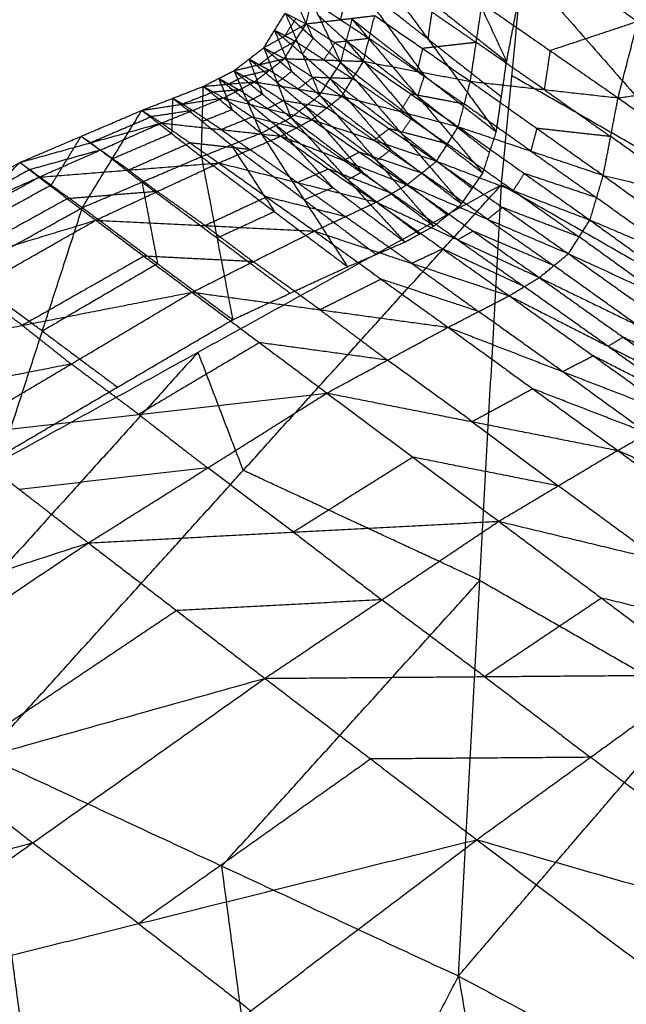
# Model space of a CAD drawing. Header units: millimetres. Extents: x -106 to 110, y -96 to 120.
# Tile 347 of 656: x -83.19 to -82.05, y 74.31 to 76.17. Entities that reach past the tile are written whole.
import ezdxf

# ---------------------------------------------------------------- set-up
doc = ezdxf.new("R2010")
doc.units = ezdxf.units.MM
doc.header["$MEASUREMENT"] = 0
doc.layers.add('Default', color=7, linetype='Continuous', true_color=0x000000)

msp = doc.modelspace()

# ---------------------------------------------------------------- linework, layer by layer
at = {"layer": 'Default'}
for points in [[(-82.5023, 76.5907, 12.637), (-82.387, 76.3422, 12.5746), (-82.2717, 76.0937, 12.5122)], [(-82.2717, 76.0937, 12.5122), (-82.2458, 76.2288, 12.4262), (-82.2199, 76.3639, 12.3402)], [(-82.5498, 76.3124, 12.7986), (-82.4205, 76.1366, 12.7009), (-82.2912, 75.9608, 12.6032)], [(-82.5498, 76.3124, 12.7986), (-82.4107, 76.2031, 12.6554), (-82.2717, 76.0937, 12.5122)], [(-82.061, 76.0252, 13.7743), (-82.0237, 76.1694, 13.7487), (-81.9865, 76.3137, 13.723)], [(-82.6698, 76.2703, 13.2235), (-82.6275, 76.181, 13.077), (-82.5852, 76.0918, 12.9304)], [(-82.2815, 75.861, 12.6985), (-82.2617, 76.0669, 12.546), (-82.2418, 76.2727, 12.3935)], [(-82.2418, 76.2727, 12.3935), (-81.8587, 75.8363, 12.2711), (-81.4755, 75.3999, 12.1487)], [(-82.6506, 76.165, 13.4336), (-82.6404, 76.2082, 13.4154), (-82.6302, 76.2513, 13.3972)], [(-82.5566, 76.243, 12.8443), (-82.492, 76.1551, 12.7954), (-82.4273, 76.0672, 12.7466)], [(-82.4205, 76.1366, 12.7009), (-82.4885, 76.1898, 12.7726), (-82.5566, 76.243, 12.8443)], [(-82.1522, 76.2585, 13.6887), (-82.088, 76.214, 13.7187), (-82.0237, 76.1694, 13.7487)], [(-82.6798, 76.2276, 13.2431), (-82.6587, 76.183, 13.1699), (-82.6375, 76.1383, 13.0966)], [(-82.5857, 76.1728, 13.4978), (-82.6131, 76.1905, 13.4566), (-82.6404, 76.2082, 13.4154)], [(-82.5756, 76.216, 13.4796), (-82.5807, 76.1944, 13.4887), (-82.5857, 76.1728, 13.4978)], [(-82.4107, 76.2031, 12.6554), (-82.4156, 76.1699, 12.6782), (-82.4205, 76.1366, 12.7009)], [(-82.4195, 76.192, 13.6082), (-82.3743, 76.1609, 13.6438), (-82.3291, 76.1299, 13.6795)], [(-82.3401, 76.0563, 13.7045), (-82.3291, 76.1299, 13.6795), (-82.318, 76.2034, 13.6544)], [(-82.318, 76.2034, 13.6544), (-82.1895, 76.1143, 13.7144), (-82.061, 76.0252, 13.7743)], [(-82.7305, 76.1198, 13.2709), (-82.7102, 76.1524, 13.2668), (-82.6899, 76.1849, 13.2628)], [(-82.6702, 76.175, 13.3482), (-82.6804, 76.1587, 13.3502), (-82.6905, 76.1424, 13.3523)], [(-82.6899, 76.1849, 13.2628), (-82.6702, 76.175, 13.3482), (-82.6506, 76.165, 13.4336)], [(-82.6899, 76.1849, 13.2628), (-82.6574, 76.1075, 13.1), (-82.625, 76.0302, 12.9373)], [(-82.6899, 76.1849, 13.2628), (-82.6375, 76.1383, 13.0966), (-82.5852, 76.0918, 12.9304)], [(-82.6506, 76.165, 13.4336), (-82.5857, 76.1728, 13.4978), (-82.5209, 76.1806, 13.5619)], [(-82.6275, 76.181, 13.077), (-82.6009, 76.1569, 12.9936), (-82.5743, 76.1327, 12.9102)], [(-82.5857, 76.1728, 13.4978), (-82.5587, 76.1551, 13.5378), (-82.5316, 76.1374, 13.5779)], [(-82.5852, 76.0918, 12.9304), (-82.5743, 76.1327, 12.9102), (-82.5634, 76.1737, 12.89)], [(-82.5634, 76.1737, 12.89), (-82.44, 76.0283, 12.7654), (-82.3165, 75.8829, 12.6408)], [(-82.5634, 76.1737, 12.89), (-82.4273, 76.0672, 12.7466), (-82.2912, 75.9608, 12.6032)], [(-82.5422, 76.0942, 13.5939), (-82.5316, 76.1374, 13.5779), (-82.5209, 76.1806, 13.5619)], [(-82.5209, 76.1806, 13.5619), (-82.4305, 76.1185, 13.6332), (-82.3401, 76.0563, 13.7045)], [(-82.0237, 76.1694, 13.7487), (-82.1066, 76.1419, 13.7315), (-82.1895, 76.1143, 13.7144)], [(-82.7305, 76.1198, 13.2709), (-82.6905, 76.1424, 13.3523), (-82.6506, 76.165, 13.4336)], [(-82.7102, 76.1524, 13.2668), (-82.694, 76.1137, 13.1855), (-82.6778, 76.075, 13.1041)], [(-82.6574, 76.1075, 13.1), (-82.6838, 76.13, 13.1834), (-82.7102, 76.1524, 13.2668)], [(-82.6905, 76.1424, 13.3523), (-82.7004, 76.1474, 13.3095), (-82.7102, 76.1524, 13.2668)], [(-82.6915, 76.0992, 13.4417), (-82.6711, 76.1321, 13.4376), (-82.6506, 76.165, 13.4336)], [(-82.6506, 76.165, 13.4336), (-82.5964, 76.1296, 13.5138), (-82.5422, 76.0942, 13.5939)], [(-82.6711, 76.1321, 13.4376), (-82.691, 76.1208, 13.397), (-82.711, 76.1095, 13.3563)], [(-82.6905, 76.1424, 13.3523), (-82.6808, 76.1373, 13.3949), (-82.6711, 76.1321, 13.4376)], [(-82.6169, 76.0967, 13.5178), (-82.644, 76.1144, 13.4777), (-82.6711, 76.1321, 13.4376)], [(-82.6375, 76.1383, 13.0966), (-82.6475, 76.1229, 13.0983), (-82.6574, 76.1075, 13.1)], [(-82.5316, 76.1374, 13.5779), (-82.564, 76.1335, 13.5458), (-82.5964, 76.1296, 13.5138)], [(-82.5743, 76.1327, 12.9102), (-82.5126, 76.06, 12.8479), (-82.4509, 75.9873, 12.7856)], [(-82.44, 76.0283, 12.7654), (-82.5072, 76.0805, 12.8378), (-82.5743, 76.1327, 12.9102)], [(-82.4412, 76.0753, 13.6492), (-82.4864, 76.1064, 13.6136), (-82.5316, 76.1374, 13.5779)], [(-82.4205, 76.1366, 12.7009), (-82.351, 76.0819, 12.6293), (-82.2814, 76.0273, 12.5577)], [(-82.7869, 76.0765, 13.2509), (-82.7587, 76.0982, 13.2609), (-82.7305, 76.1198, 13.2709)], [(-82.7305, 76.1198, 13.2709), (-82.711, 76.1095, 13.3563), (-82.6915, 76.0992, 13.4417)], [(-82.7305, 76.1198, 13.2709), (-82.705, 76.0538, 13.0929), (-82.6795, 75.9878, 12.915)], [(-82.7305, 76.1198, 13.2709), (-82.6778, 76.075, 13.1041), (-82.625, 76.0302, 12.9373)], [(-82.5964, 76.1296, 13.5138), (-82.6066, 76.1132, 13.5158), (-82.6169, 76.0967, 13.5178)], [(-82.4305, 76.1185, 13.6332), (-82.4358, 76.0969, 13.6412), (-82.4412, 76.0753, 13.6492)], [(-82.3291, 76.1299, 13.6795), (-82.3798, 76.1242, 13.6563), (-82.4305, 76.1185, 13.6332)], [(-82.2006, 76.0408, 13.7394), (-82.2648, 76.0853, 13.7094), (-82.3291, 76.1299, 13.6795)], [(-82.1895, 76.1143, 13.7144), (-82.195, 76.0775, 13.7269), (-82.2006, 76.0408, 13.7394)], [(-82.7869, 76.0765, 13.2509), (-82.7392, 76.0878, 13.3463), (-82.6915, 76.0992, 13.4417)], [(-82.7587, 76.0982, 13.2609), (-82.7459, 76.0652, 13.1719), (-82.7332, 76.0322, 13.0829)], [(-82.705, 76.0538, 13.0929), (-82.7318, 76.076, 13.1769), (-82.7587, 76.0982, 13.2609)], [(-82.7392, 76.0878, 13.3463), (-82.749, 76.093, 13.3036), (-82.7587, 76.0982, 13.2609)], [(-82.7484, 76.0554, 13.4237), (-82.7199, 76.0773, 13.4327), (-82.6915, 76.0992, 13.4417)], [(-82.711, 76.1095, 13.3563), (-82.7251, 76.0987, 13.3513), (-82.7392, 76.0878, 13.3463)], [(-82.6915, 76.0992, 13.4417), (-82.6374, 76.0637, 13.5216), (-82.5833, 76.0283, 13.6015)], [(-82.6915, 76.0992, 13.4417), (-82.6169, 76.0967, 13.5178), (-82.5422, 76.0942, 13.5939)], [(-82.6574, 76.1075, 13.1), (-82.6313, 76.0842, 13.017), (-82.6051, 76.061, 12.9339)], [(-82.6169, 76.0967, 13.5178), (-82.5898, 76.079, 13.5578), (-82.5627, 76.0613, 13.5977)], [(-82.5833, 76.0283, 13.6015), (-82.5627, 76.0613, 13.5977), (-82.5422, 76.0942, 13.5939)], [(-82.5422, 76.0942, 13.5939), (-82.4526, 76.0324, 13.6625), (-82.363, 75.9706, 13.731)], [(-82.5422, 76.0942, 13.5939), (-82.4412, 76.0753, 13.6492), (-82.3401, 76.0563, 13.7045)], [(-82.2912, 75.9608, 12.6032), (-82.2814, 76.0273, 12.5577), (-82.2717, 76.0937, 12.5122)], [(-82.8449, 76.0469, 13.2209), (-82.8159, 76.0617, 13.2359), (-82.7869, 76.0765, 13.2509)], [(-82.7869, 76.0765, 13.2509), (-82.7676, 76.066, 13.3373), (-82.7484, 76.0554, 13.4237)], [(-82.7869, 76.0765, 13.2509), (-82.7614, 76.0175, 13.0659), (-82.7359, 75.9585, 12.8808)], [(-82.7869, 76.0765, 13.2509), (-82.7332, 76.0322, 13.0829), (-82.6795, 75.9878, 12.915)], [(-82.7199, 76.0773, 13.4327), (-82.7438, 76.0716, 13.385), (-82.7676, 76.066, 13.3373)], [(-82.7392, 76.0878, 13.3463), (-82.7296, 76.0826, 13.3895), (-82.7199, 76.0773, 13.4327)], [(-82.6658, 76.0419, 13.5126), (-82.6929, 76.0596, 13.4726), (-82.7199, 76.0773, 13.4327)], [(-82.6778, 76.075, 13.1041), (-82.6914, 76.0644, 13.0985), (-82.705, 76.0538, 13.0929)], [(-82.625, 76.0302, 12.9373), (-82.6051, 76.061, 12.9339), (-82.5852, 76.0918, 12.9304)], [(-82.5852, 76.0918, 12.9304), (-82.4709, 75.9582, 12.7878), (-82.3567, 75.8246, 12.6452)], [(-82.5852, 76.0918, 12.9304), (-82.4509, 75.9873, 12.7856), (-82.3165, 75.8829, 12.6408)], [(-82.4412, 76.0753, 13.6492), (-82.3964, 76.0444, 13.6835), (-82.3516, 76.0134, 13.7178)], [(-82.061, 76.0252, 13.7743), (-81.8563, 76.0531, 13.7946), (-81.6516, 76.081, 13.8149)], [(-82.8159, 76.0617, 13.2359), (-82.8032, 76.0322, 13.1434), (-82.7904, 76.0027, 13.0509)], [(-82.7614, 76.0175, 13.0659), (-82.7887, 76.0396, 13.1509), (-82.8159, 76.0617, 13.2359)], [(-82.7966, 76.0512, 13.3223), (-82.8063, 76.0564, 13.2791), (-82.8159, 76.0617, 13.2359)], [(-82.7676, 76.066, 13.3373), (-82.7821, 76.0586, 13.3298), (-82.7966, 76.0512, 13.3223)], [(-82.6374, 76.0637, 13.5216), (-82.6516, 76.0528, 13.5171), (-82.6658, 76.0419, 13.5126)], [(-82.5627, 76.0613, 13.5977), (-82.6001, 76.0625, 13.5596), (-82.6374, 76.0637, 13.5216)], [(-82.6051, 76.061, 12.9339), (-82.548, 75.9942, 12.8626), (-82.4908, 75.9274, 12.7913)], [(-82.4709, 75.9582, 12.7878), (-82.538, 76.0096, 12.8609), (-82.6051, 76.061, 12.9339)], [(-82.4731, 75.9994, 13.6663), (-82.5179, 76.0304, 13.632), (-82.5627, 76.0613, 13.5977)], [(-82.4273, 76.0672, 12.7466), (-82.4336, 76.0478, 12.756), (-82.44, 76.0283, 12.7654)], [(-82.363, 75.9706, 13.731), (-82.3516, 76.0134, 13.7178), (-82.3401, 76.0563, 13.7045)], [(-82.3401, 76.0563, 13.7045), (-82.2146, 75.9675, 13.7578), (-82.089, 75.8786, 13.811)], [(-82.3401, 76.0563, 13.7045), (-82.2006, 76.0408, 13.7394), (-82.061, 76.0252, 13.7743)], [(-81.8587, 75.8363, 12.2711), (-82.0602, 75.9516, 12.4085), (-82.2617, 76.0669, 12.546)], [(-82.961, 76.0015, 13.1525), (-82.9029, 76.0242, 13.1867), (-82.8449, 76.0469, 13.2209)], [(-82.8485, 75.914, 12.8022), (-82.8467, 75.9805, 13.0116), (-82.8449, 76.0469, 13.2209)], [(-82.8449, 76.0469, 13.2209), (-82.7966, 76.0512, 13.3223), (-82.7484, 76.0554, 13.4237)], [(-82.8449, 76.0469, 13.2209), (-82.8258, 76.036, 13.309), (-82.8067, 76.0251, 13.3971)], [(-82.8449, 76.0469, 13.2209), (-82.7904, 76.0027, 13.0509), (-82.7359, 75.9585, 12.8808)], [(-82.7775, 76.0402, 13.4104), (-82.8017, 76.0381, 13.3597), (-82.8258, 76.036, 13.309)], [(-82.8067, 76.0251, 13.3971), (-82.7775, 76.0402, 13.4104), (-82.7484, 76.0554, 13.4237)], [(-82.7966, 76.0512, 13.3223), (-82.7871, 76.0457, 13.3663), (-82.7775, 76.0402, 13.4104)], [(-82.7234, 76.0046, 13.4916), (-82.7504, 76.0224, 13.451), (-82.7775, 76.0402, 13.4104)], [(-82.7484, 76.0554, 13.4237), (-82.6942, 76.0198, 13.5049), (-82.64, 75.9841, 13.5861)], [(-82.7484, 76.0554, 13.4237), (-82.6658, 76.0419, 13.5126), (-82.5833, 76.0283, 13.6015)], [(-82.705, 76.0538, 13.0929), (-82.6786, 76.0314, 13.0096), (-82.6522, 76.009, 12.9262)], [(-82.6658, 76.0419, 13.5126), (-82.6387, 76.0241, 13.5532), (-82.6116, 76.0062, 13.5938)], [(-82.2006, 76.0408, 13.7394), (-82.1378, 75.9963, 13.7661), (-82.075, 75.9519, 13.7927)], [(-82.961, 76.0015, 13.1525), (-82.8838, 76.0133, 13.2748), (-82.8067, 76.0251, 13.3971)], [(-82.9237, 75.9776, 13.337), (-82.8652, 76.0013, 13.367), (-82.8067, 76.0251, 13.3971)], [(-82.9029, 76.0242, 13.1867), (-82.9038, 75.991, 13.082), (-82.9047, 75.9578, 12.9774)], [(-82.8467, 75.9805, 13.0116), (-82.8748, 76.0024, 13.0991), (-82.9029, 76.0242, 13.1867)], [(-82.8838, 76.0133, 13.2748), (-82.8934, 76.0188, 13.2308), (-82.9029, 76.0242, 13.1867)], [(-82.8258, 76.036, 13.309), (-82.8548, 76.0247, 13.2919), (-82.8838, 76.0133, 13.2748)], [(-82.8067, 76.0251, 13.3971), (-82.7525, 75.9889, 13.4804), (-82.6983, 75.9528, 13.5637)], [(-82.8067, 76.0251, 13.3971), (-82.7234, 76.0046, 13.4916), (-82.64, 75.9841, 13.5861)], [(-82.7332, 76.0322, 13.0829), (-82.7473, 76.0248, 13.0744), (-82.7614, 76.0175, 13.0659)], [(-82.6942, 76.0198, 13.5049), (-82.7088, 76.0122, 13.4982), (-82.7234, 76.0046, 13.4916)], [(-82.6116, 76.0062, 13.5938), (-82.6529, 76.013, 13.5493), (-82.6942, 76.0198, 13.5049)], [(-82.6795, 75.9878, 12.915), (-82.6522, 76.009, 12.9262), (-82.625, 76.0302, 12.9373)], [(-82.64, 75.9841, 13.5861), (-82.6116, 76.0062, 13.5938), (-82.5833, 76.0283, 13.6015)], [(-82.625, 76.0302, 12.9373), (-82.5172, 75.9064, 12.7794), (-82.4095, 75.7827, 12.6215)], [(-82.625, 76.0302, 12.9373), (-82.4908, 75.9274, 12.7913), (-82.3567, 75.8246, 12.6452)], [(-82.5833, 76.0283, 13.6015), (-82.4936, 75.9669, 13.6696), (-82.404, 75.9055, 13.7377)], [(-82.5833, 76.0283, 13.6015), (-82.4731, 75.9994, 13.6663), (-82.363, 75.9706, 13.731)], [(-82.4526, 76.0324, 13.6625), (-82.4629, 76.0159, 13.6644), (-82.4731, 75.9994, 13.6663)], [(-82.3516, 76.0134, 13.7178), (-82.4021, 76.0229, 13.6901), (-82.4526, 76.0324, 13.6625)], [(-82.44, 76.0283, 12.7654), (-82.3719, 75.9751, 12.6937), (-82.3039, 75.9219, 12.622)], [(-82.089, 75.8786, 13.811), (-82.075, 75.9519, 13.7927), (-82.061, 76.0252, 13.7743)], [(-82.061, 76.0252, 13.7743), (-81.8988, 75.91, 13.8094), (-81.7365, 75.7948, 13.8445)], [(-83.1913, 75.9031, 13.024), (-83.0761, 75.9523, 13.0883), (-82.961, 76.0015, 13.1525)], [(-83.0733, 75.8178, 12.6515), (-83.0171, 75.9096, 12.902), (-82.961, 76.0015, 13.1525)], [(-82.961, 76.0015, 13.1525), (-82.9423, 75.9896, 13.2448), (-82.9237, 75.9776, 13.337)], [(-82.961, 76.0015, 13.1525), (-82.9047, 75.9578, 12.9774), (-82.8485, 75.914, 12.8022)], [(-82.8652, 76.0013, 13.367), (-82.9038, 75.9954, 13.3059), (-82.9423, 75.9896, 13.2448)], [(-82.8838, 76.0133, 13.2748), (-82.8745, 76.0073, 13.3209), (-82.8652, 76.0013, 13.367)], [(-82.811, 75.9652, 13.4503), (-82.8381, 75.9833, 13.4087), (-82.8652, 76.0013, 13.367)], [(-82.7904, 76.0027, 13.0509), (-82.8186, 75.9916, 13.0312), (-82.8467, 75.9805, 13.0116)], [(-82.7614, 76.0175, 13.0659), (-82.7345, 75.9953, 12.9819), (-82.7077, 75.9731, 12.8979)], [(-82.7234, 76.0046, 13.4916), (-82.6963, 75.9865, 13.5332), (-82.6692, 75.9685, 13.5749)], [(-82.6522, 76.009, 12.9262), (-82.5984, 75.9471, 12.8472), (-82.5445, 75.8852, 12.7682)], [(-82.5172, 75.9064, 12.7794), (-82.5847, 75.9577, 12.8528), (-82.6522, 76.009, 12.9262)], [(-82.522, 75.9448, 13.6619), (-82.5668, 75.9755, 13.6278), (-82.6116, 76.0062, 13.5938)], [(-82.226, 75.9246, 13.771), (-82.2888, 75.969, 13.7444), (-82.3516, 76.0134, 13.7178)], [(-82.9423, 75.9896, 13.2448), (-82.9999, 75.9649, 13.2126), (-83.0575, 75.9403, 13.1805)], [(-82.7525, 75.9889, 13.4804), (-82.7818, 75.9771, 13.4653), (-82.811, 75.9652, 13.4503)], [(-82.6692, 75.9685, 13.5749), (-82.7109, 75.9787, 13.5276), (-82.7525, 75.9889, 13.4804)], [(-82.7359, 75.9585, 12.8808), (-82.7077, 75.9731, 12.8979), (-82.6795, 75.9878, 12.915)], [(-82.6983, 75.9528, 13.5637), (-82.6692, 75.9685, 13.5749), (-82.64, 75.9841, 13.5861)], [(-82.6795, 75.9878, 12.915), (-82.5717, 75.8702, 12.7504), (-82.464, 75.7526, 12.5858)], [(-82.6795, 75.9878, 12.915), (-82.5445, 75.8852, 12.7682), (-82.4095, 75.7827, 12.6215)], [(-82.64, 75.9841, 13.5861), (-82.55, 75.9225, 13.6557), (-82.4601, 75.8609, 13.7253)], [(-82.64, 75.9841, 13.5861), (-82.522, 75.9448, 13.6619), (-82.404, 75.9055, 13.7377)], [(-82.4731, 75.9994, 13.6663), (-82.4283, 75.9687, 13.7003), (-82.3835, 75.938, 13.7344)], [(-82.4509, 75.9873, 12.7856), (-82.4609, 75.9728, 12.7867), (-82.4709, 75.9582, 12.7878)], [(-83.1913, 75.9031, 13.024), (-83.0575, 75.9403, 13.1805), (-82.9237, 75.9776, 13.337)], [(-83.1555, 75.8752, 13.2252), (-83.0396, 75.9264, 13.2811), (-82.9237, 75.9776, 13.337)], [(-82.9237, 75.9776, 13.337), (-82.8697, 75.9399, 13.4252), (-82.8157, 75.9021, 13.5135)], [(-82.9237, 75.9776, 13.337), (-82.811, 75.9652, 13.4503), (-82.6983, 75.9528, 13.5637)], [(-82.8467, 75.9805, 13.0116), (-82.8195, 75.9584, 12.9265), (-82.7922, 75.9363, 12.8415)], [(-82.811, 75.9652, 13.4503), (-82.784, 75.9463, 13.4944), (-82.757, 75.9275, 13.5386)], [(-82.7077, 75.9731, 12.8979), (-82.6538, 75.9143, 12.8156), (-82.6, 75.8555, 12.7333)], [(-82.5717, 75.8702, 12.7504), (-82.6397, 75.9217, 12.8242), (-82.7077, 75.9731, 12.8979)], [(-82.5792, 75.9068, 13.6445), (-82.6242, 75.9376, 13.6097), (-82.6692, 75.9685, 13.5749)], [(-82.4936, 75.9669, 13.6696), (-82.5078, 75.9559, 13.6657), (-82.522, 75.9448, 13.6619)], [(-82.3835, 75.938, 13.7344), (-82.4386, 75.9525, 13.702), (-82.4936, 75.9669, 13.6696)], [(-82.404, 75.9055, 13.7377), (-82.3835, 75.938, 13.7344), (-82.363, 75.9706, 13.731)], [(-82.363, 75.9706, 13.731), (-82.2386, 75.8824, 13.7812), (-82.1142, 75.7942, 13.8314)], [(-82.363, 75.9706, 13.731), (-82.226, 75.9246, 13.771), (-82.089, 75.8786, 13.811)], [(-82.2146, 75.9675, 13.7578), (-82.2203, 75.946, 13.7644), (-82.226, 75.9246, 13.771)], [(-82.075, 75.9519, 13.7927), (-82.1448, 75.9597, 13.7752), (-82.2146, 75.9675, 13.7578)], [(-83.0761, 75.9523, 13.0883), (-83.1042, 75.9064, 12.963), (-83.1323, 75.8604, 12.8377)], [(-83.0171, 75.9096, 12.902), (-83.0466, 75.931, 12.9951), (-83.0761, 75.9523, 13.0883)], [(-83.0575, 75.9403, 13.1805), (-83.0668, 75.9463, 13.1344), (-83.0761, 75.9523, 13.0883)], [(-82.9047, 75.9578, 12.9774), (-82.9609, 75.9337, 12.9397), (-83.0171, 75.9096, 12.902)], [(-82.8485, 75.914, 12.8022), (-82.7922, 75.9363, 12.8415), (-82.7359, 75.9585, 12.8808)], [(-82.8157, 75.9021, 13.5135), (-82.757, 75.9275, 13.5386), (-82.6983, 75.9528, 13.5637)], [(-82.7359, 75.9585, 12.8808), (-82.6541, 75.8323, 12.6923), (-82.5723, 75.706, 12.5037)], [(-82.7359, 75.9585, 12.8808), (-82.6, 75.8555, 12.7333), (-82.464, 75.7526, 12.5858)], [(-82.6983, 75.9528, 13.5637), (-82.6082, 75.8904, 13.6356), (-82.518, 75.8281, 13.7076)], [(-82.6983, 75.9528, 13.5637), (-82.5792, 75.9068, 13.6445), (-82.4601, 75.8609, 13.7253)], [(-82.522, 75.9448, 13.6619), (-82.477, 75.914, 13.6967), (-82.432, 75.8832, 13.7315)], [(-82.4709, 75.9582, 12.7878), (-82.4038, 75.906, 12.7154), (-82.3366, 75.8538, 12.643)], [(-82.3165, 75.8829, 12.6408), (-82.3039, 75.9219, 12.622), (-82.2912, 75.9608, 12.6032)], [(-81.9128, 75.8367, 13.8278), (-81.9939, 75.8943, 13.8102), (-82.075, 75.9519, 13.7927)], [(-83.0396, 75.9264, 13.2811), (-83.1065, 75.9078, 13.2028), (-83.1734, 75.8892, 13.1246)], [(-83.0575, 75.9403, 13.1805), (-83.0486, 75.9334, 13.2308), (-83.0396, 75.9264, 13.2811)], [(-82.9856, 75.8887, 13.3693), (-83.0126, 75.9075, 13.3252), (-83.0396, 75.9264, 13.2811)], [(-82.8697, 75.9399, 13.4252), (-82.9276, 75.9143, 13.3973), (-82.9856, 75.8887, 13.3693)], [(-82.757, 75.9275, 13.5386), (-82.8133, 75.9337, 13.4819), (-82.8697, 75.9399, 13.4252)], [(-82.7922, 75.9363, 12.8415), (-82.7513, 75.8731, 12.7472), (-82.7104, 75.81, 12.653)], [(-82.6541, 75.8323, 12.6923), (-82.7232, 75.8843, 12.7669), (-82.7922, 75.9363, 12.8415)], [(-82.6668, 75.8651, 13.6105), (-82.7119, 75.8963, 13.5745), (-82.757, 75.9275, 13.5386)], [(-82.4908, 75.9274, 12.7913), (-82.504, 75.9169, 12.7854), (-82.5172, 75.9064, 12.7794)], [(-82.2591, 75.8498, 13.7846), (-82.3213, 75.8939, 13.7595), (-82.3835, 75.938, 13.7344)], [(-83.0733, 75.8178, 12.6515), (-82.9609, 75.8659, 12.7269), (-82.8485, 75.914, 12.8022)], [(-83.0171, 75.9096, 12.902), (-82.989, 75.8878, 12.8144), (-82.9609, 75.8659, 12.7269)], [(-82.8485, 75.914, 12.8022), (-82.8189, 75.76, 12.5733), (-82.7893, 75.606, 12.3445)], [(-82.8485, 75.914, 12.8022), (-82.7104, 75.81, 12.653), (-82.5723, 75.706, 12.5037)], [(-82.55, 75.9225, 13.6557), (-82.5646, 75.9147, 13.6501), (-82.5792, 75.9068, 13.6445)], [(-82.432, 75.8832, 13.7315), (-82.491, 75.9028, 13.6936), (-82.55, 75.9225, 13.6557)], [(-82.226, 75.9246, 13.771), (-82.1638, 75.8805, 13.7961), (-82.1016, 75.8364, 13.8212)], [(-83.6493, 75.6533, 12.8038), (-83.4203, 75.7782, 12.9139), (-83.1913, 75.9031, 13.024)], [(-83.5221, 75.5693, 12.3922), (-83.3567, 75.7362, 12.7081), (-83.1913, 75.9031, 13.024)], [(-83.1734, 75.8892, 13.1246), (-83.2879, 75.8267, 13.0695), (-83.4024, 75.7643, 13.0145)], [(-83.1913, 75.9031, 13.024), (-83.1734, 75.8892, 13.1246), (-83.1555, 75.8752, 13.2252)], [(-83.1913, 75.9031, 13.024), (-83.1323, 75.8604, 12.8377), (-83.0733, 75.8178, 12.6515)], [(-83.1555, 75.8752, 13.2252), (-82.9856, 75.8887, 13.3693), (-82.8157, 75.9021, 13.5135)], [(-83.0479, 75.794, 13.4213), (-82.9318, 75.8481, 13.4674), (-82.8157, 75.9021, 13.5135)], [(-82.9856, 75.8887, 13.3693), (-82.9587, 75.8684, 13.4183), (-82.9318, 75.8481, 13.4674)], [(-82.8157, 75.9021, 13.5135), (-82.7252, 75.8378, 13.5909), (-82.6348, 75.7734, 13.6683)], [(-82.8157, 75.9021, 13.5135), (-82.6668, 75.8651, 13.6105), (-82.518, 75.8281, 13.7076)], [(-82.6082, 75.8904, 13.6356), (-82.6375, 75.8778, 13.6231), (-82.6668, 75.8651, 13.6105)], [(-82.489, 75.8445, 13.7164), (-82.5486, 75.8675, 13.676), (-82.6082, 75.8904, 13.6356)], [(-82.5792, 75.9068, 13.6445), (-82.5341, 75.8757, 13.6805), (-82.489, 75.8445, 13.7164)], [(-82.5172, 75.9064, 12.7794), (-82.4501, 75.855, 12.7064), (-82.3831, 75.8036, 12.6334)], [(-82.4601, 75.8609, 13.7253), (-82.432, 75.8832, 13.7315), (-82.404, 75.9055, 13.7377)], [(-82.404, 75.9055, 13.7377), (-82.2794, 75.818, 13.7873), (-82.1548, 75.7306, 13.8369)], [(-82.404, 75.9055, 13.7377), (-82.2591, 75.8498, 13.7846), (-82.1142, 75.7942, 13.8314)], [(-83.6493, 75.6533, 12.8038), (-83.4024, 75.7643, 13.0145), (-83.1555, 75.8752, 13.2252)], [(-83.6155, 75.6209, 13.0342), (-83.3855, 75.7481, 13.1297), (-83.1555, 75.8752, 13.2252)], [(-83.1555, 75.8752, 13.2252), (-83.1017, 75.8346, 13.3232), (-83.0479, 75.794, 13.4213)], [(-82.5445, 75.8852, 12.7682), (-82.5581, 75.8777, 12.7593), (-82.5717, 75.8702, 12.7504)], [(-82.5717, 75.8702, 12.7504), (-82.5042, 75.8189, 12.677), (-82.4367, 75.7676, 12.6037)], [(-82.3075, 75.7957, 13.7811), (-82.3697, 75.8395, 13.7563), (-82.432, 75.8832, 13.7315)], [(-82.3567, 75.8246, 12.6452), (-82.3366, 75.8538, 12.643), (-82.3165, 75.8829, 12.6408)], [(-82.2386, 75.8824, 13.7812), (-82.2488, 75.8661, 13.7829), (-82.2591, 75.8498, 13.7846)], [(-82.1016, 75.8364, 13.8212), (-82.1701, 75.8594, 13.8012), (-82.2386, 75.8824, 13.7812)], [(-82.1142, 75.7942, 13.8314), (-82.1016, 75.8364, 13.8212), (-82.089, 75.8786, 13.811)], [(-82.089, 75.8786, 13.811), (-81.9302, 75.7641, 13.8396), (-81.7715, 75.6496, 13.8681)], [(-82.089, 75.8786, 13.811), (-81.9128, 75.8367, 13.8278), (-81.7365, 75.7948, 13.8445)], [(-83.4278, 75.2282, 11.9424), (-82.8547, 75.5446, 12.3205), (-82.2815, 75.861, 12.6985)], [(-83.1323, 75.8604, 12.8377), (-83.2445, 75.7983, 12.7729), (-83.3567, 75.7362, 12.7081)], [(-83.257, 74.7814, 11.4356), (-82.7693, 75.3212, 12.0671), (-82.2815, 75.861, 12.6985)], [(-82.9609, 75.8659, 12.7269), (-82.9461, 75.7889, 12.6124), (-82.9313, 75.7119, 12.498)], [(-82.8189, 75.76, 12.5733), (-82.8899, 75.813, 12.6501), (-82.9609, 75.8659, 12.7269)], [(-82.6668, 75.8651, 13.6105), (-82.6216, 75.8329, 13.6492), (-82.5764, 75.8007, 13.6879)], [(-82.6, 75.8555, 12.7333), (-82.627, 75.8439, 12.7128), (-82.6541, 75.8323, 12.6923)], [(-82.518, 75.8281, 13.7076), (-82.489, 75.8445, 13.7164), (-82.4601, 75.8609, 13.7253)], [(-82.4601, 75.8609, 13.7253), (-82.3349, 75.7733, 13.7765), (-82.2098, 75.6856, 13.8278)], [(-82.4601, 75.8609, 13.7253), (-82.3075, 75.7957, 13.7811), (-82.1548, 75.7306, 13.8369)], [(-82.3626, 74.3658, 10.9244), (-82.3221, 75.1134, 11.8114), (-82.2815, 75.861, 12.6985)], [(-82.2815, 75.861, 12.6985), (-81.8785, 75.6305, 12.4236), (-81.4755, 75.3999, 12.1487)], [(-83.1017, 75.8346, 13.3232), (-83.2167, 75.771, 13.2755), (-83.3317, 75.7075, 13.2278)], [(-82.9318, 75.8481, 13.4674), (-83.0167, 75.8414, 13.3953), (-83.1017, 75.8346, 13.3232)], [(-82.8413, 75.7837, 13.5448), (-82.8865, 75.8159, 13.5061), (-82.9318, 75.8481, 13.4674)], [(-82.7252, 75.8378, 13.5909), (-82.7833, 75.8107, 13.5678), (-82.8413, 75.7837, 13.5448)], [(-82.5764, 75.8007, 13.6879), (-82.6508, 75.8193, 13.6394), (-82.7252, 75.8378, 13.5909)], [(-82.3639, 75.7569, 13.7677), (-82.4265, 75.8007, 13.7421), (-82.489, 75.8445, 13.7164)], [(-82.2591, 75.8498, 13.7846), (-82.1968, 75.8061, 13.8094), (-82.1345, 75.7624, 13.8342)], [(-81.9428, 75.7219, 13.8498), (-82.0222, 75.7792, 13.8355), (-82.1016, 75.8364, 13.8212)], [(-83.5221, 75.5693, 12.3922), (-83.2977, 75.6935, 12.5219), (-83.0733, 75.8178, 12.6515)], [(-83.2247, 75.3509, 12.0688), (-83.149, 75.5844, 12.3601), (-83.0733, 75.8178, 12.6515)], [(-83.0733, 75.8178, 12.6515), (-82.9313, 75.7119, 12.498), (-82.7893, 75.606, 12.3445)], [(-82.6541, 75.8323, 12.6923), (-82.5862, 75.7808, 12.6185), (-82.5182, 75.7293, 12.5448)], [(-82.6348, 75.7734, 13.6683), (-82.5764, 75.8007, 13.6879), (-82.518, 75.8281, 13.7076)], [(-82.518, 75.8281, 13.7076), (-82.3924, 75.7396, 13.7612), (-82.2668, 75.6512, 13.8149)], [(-82.518, 75.8281, 13.7076), (-82.3639, 75.7569, 13.7677), (-82.2098, 75.6856, 13.8278)], [(-82.4095, 75.7827, 12.6215), (-82.3831, 75.8036, 12.6334), (-82.3567, 75.8246, 12.6452)], [(-82.2794, 75.818, 13.7873), (-82.2934, 75.8069, 13.7842), (-82.3075, 75.7957, 13.7811)], [(-82.1345, 75.7624, 13.8342), (-82.207, 75.7902, 13.8107), (-82.2794, 75.818, 13.7873)], [(-82.7104, 75.81, 12.653), (-82.7647, 75.785, 12.6132), (-82.8189, 75.76, 12.5733)], [(-82.4508, 75.7123, 13.7416), (-82.5136, 75.7565, 13.7148), (-82.5764, 75.8007, 13.6879)], [(-82.3075, 75.7957, 13.7811), (-82.2449, 75.7519, 13.8067), (-82.1823, 75.7081, 13.8323)], [(-83.6155, 75.6209, 13.0342), (-83.3317, 75.7075, 13.2278), (-83.0479, 75.794, 13.4213)], [(-83.5075, 75.5324, 13.2646), (-83.2777, 75.6632, 13.3429), (-83.0479, 75.794, 13.4213)], [(-83.0479, 75.794, 13.4213), (-82.957, 75.7259, 13.5094), (-82.8661, 75.6579, 13.5975)], [(-83.0479, 75.794, 13.4213), (-82.8413, 75.7837, 13.5448), (-82.6348, 75.7734, 13.6683)], [(-82.8413, 75.7837, 13.5448), (-82.7959, 75.7497, 13.5889), (-82.7505, 75.7156, 13.6329)], [(-82.464, 75.7526, 12.5858), (-82.4367, 75.7676, 12.6037), (-82.4095, 75.7827, 12.6215)], [(-82.1548, 75.7306, 13.8369), (-82.1345, 75.7624, 13.8342), (-82.1142, 75.7942, 13.8314)], [(-82.1142, 75.7942, 13.8314), (-81.9567, 75.6807, 13.8568), (-81.7992, 75.5672, 13.8822)], [(-82.1142, 75.7942, 13.8314), (-81.9428, 75.7219, 13.8498), (-81.7715, 75.6496, 13.8681)], [(-82.8661, 75.6579, 13.5975), (-82.7505, 75.7156, 13.6329), (-82.6348, 75.7734, 13.6683)], [(-82.8189, 75.76, 12.5733), (-82.7499, 75.708, 12.4987), (-82.6808, 75.656, 12.4241)], [(-82.6348, 75.7734, 13.6683), (-82.5086, 75.6825, 13.7276), (-82.3823, 75.5916, 13.787)], [(-82.6348, 75.7734, 13.6683), (-82.4508, 75.7123, 13.7416), (-82.2668, 75.6512, 13.8149)], [(-82.3349, 75.7733, 13.7765), (-82.3494, 75.7651, 13.7721), (-82.3639, 75.7569, 13.7677)], [(-82.1823, 75.7081, 13.8323), (-82.2586, 75.7407, 13.8044), (-82.3349, 75.7733, 13.7765)], [(-81.977, 75.6489, 13.8596), (-82.0558, 75.7056, 13.8469), (-82.1345, 75.7624, 13.8342)], [(-82.5723, 75.706, 12.5037), (-82.5182, 75.7293, 12.5448), (-82.464, 75.7526, 12.5858)], [(-82.3924, 75.7396, 13.7612), (-82.4216, 75.7259, 13.7514), (-82.4508, 75.7123, 13.7416)], [(-82.2383, 75.6684, 13.8213), (-82.3153, 75.704, 13.7913), (-82.3924, 75.7396, 13.7612)], [(-82.3639, 75.7569, 13.7677), (-82.3011, 75.7126, 13.7945), (-82.2383, 75.6684, 13.8213)], [(-82.957, 75.7259, 13.5094), (-83.0719, 75.6605, 13.4702), (-83.1868, 75.5952, 13.431)], [(-82.7505, 75.7156, 13.6329), (-82.8537, 75.7208, 13.5712), (-82.957, 75.7259, 13.5094)], [(-82.2098, 75.6856, 13.8278), (-82.1823, 75.7081, 13.8323), (-82.1548, 75.7306, 13.8369)], [(-82.1548, 75.7306, 13.8369), (-81.9971, 75.6181, 13.8617), (-81.8394, 75.5055, 13.8864)], [(-82.1548, 75.7306, 13.8369), (-81.977, 75.6489, 13.8596), (-81.7992, 75.5672, 13.8822)], [(-82.9313, 75.7119, 12.498), (-83.0402, 75.6481, 12.429), (-83.149, 75.5844, 12.3601)], [(-82.7893, 75.606, 12.3445), (-82.6808, 75.656, 12.4241), (-82.5723, 75.706, 12.5037)], [(-82.6242, 75.6247, 13.6922), (-82.6873, 75.6702, 13.6626), (-82.7505, 75.7156, 13.6329)], [(-82.4508, 75.7123, 13.7416), (-82.3877, 75.6668, 13.7713), (-82.3245, 75.6214, 13.8009)], [(-82.0246, 75.5956, 13.8571), (-82.1035, 75.6518, 13.8447), (-82.1823, 75.7081, 13.8323)], [(-83.149, 75.5844, 12.3601), (-83.2234, 75.6389, 12.441), (-83.2977, 75.6935, 12.5219)], [(-82.2668, 75.6512, 13.8149), (-82.2383, 75.6684, 13.8213), (-82.2098, 75.6856, 13.8278)], [(-82.2098, 75.6856, 13.8278), (-82.0513, 75.5729, 13.8541), (-81.8928, 75.4602, 13.8804)], [(-82.2098, 75.6856, 13.8278), (-82.0246, 75.5956, 13.8571), (-81.8394, 75.5055, 13.8864)], [(-82.5086, 75.6825, 13.7276), (-82.5664, 75.6536, 13.7099), (-82.6242, 75.6247, 13.6922)], [(-82.3245, 75.6214, 13.8009), (-82.4166, 75.6519, 13.7643), (-82.5086, 75.6825, 13.7276)], [(-82.0798, 75.5557, 13.8477), (-82.159, 75.612, 13.8345), (-82.2383, 75.6684, 13.8213)], [(-83.5075, 75.5324, 13.2646), (-83.1868, 75.5952, 13.431), (-82.8661, 75.6579, 13.5975)], [(-83.3228, 75.3866, 13.4778), (-83.0944, 75.5222, 13.5377), (-82.8661, 75.6579, 13.5975)], [(-83.1868, 75.5952, 13.431), (-83.2322, 75.6292, 13.387), (-83.2777, 75.6632, 13.3429)], [(-82.8661, 75.6579, 13.5975), (-82.7386, 75.5626, 13.6676), (-82.6112, 75.4674, 13.7378)], [(-82.8661, 75.6579, 13.5975), (-82.6242, 75.6247, 13.6922), (-82.3823, 75.5916, 13.787)], [(-82.3823, 75.5916, 13.787), (-82.3245, 75.6214, 13.8009), (-82.2668, 75.6512, 13.8149)], [(-82.2668, 75.6512, 13.8149), (-82.1076, 75.5375, 13.8436), (-81.9485, 75.4238, 13.8723)], [(-82.2668, 75.6512, 13.8149), (-82.0798, 75.5557, 13.8477), (-81.8928, 75.4602, 13.8804)], [(-82.6242, 75.6247, 13.6922), (-82.5605, 75.5771, 13.7273), (-82.4967, 75.5295, 13.7624)], [(-82.1654, 75.5077, 13.8296), (-82.245, 75.5646, 13.8153), (-82.3245, 75.6214, 13.8009)], [(-83.2247, 75.3509, 12.0688), (-83.007, 75.4785, 12.2066), (-82.7893, 75.606, 12.3445)], [(-83.1868, 75.5952, 13.431), (-83.1406, 75.5587, 13.4843), (-83.0944, 75.5222, 13.5377)], [(-82.6112, 75.4674, 13.7378), (-82.4967, 75.5295, 13.7624), (-82.3823, 75.5916, 13.787)], [(-82.3823, 75.5916, 13.787), (-82.2221, 75.4753, 13.8211), (-82.0618, 75.3589, 13.8552)], [(-82.3823, 75.5916, 13.787), (-82.1654, 75.5077, 13.8296), (-81.9485, 75.4238, 13.8723)], [(-83.149, 75.5844, 12.3601), (-83.078, 75.5314, 12.2834), (-83.007, 75.4785, 12.2066)], [(-82.0513, 75.5729, 13.8541), (-82.0655, 75.5643, 13.8509), (-82.0798, 75.5557, 13.8477)], [(-81.8661, 75.4829, 13.8834), (-81.9587, 75.5279, 13.8688), (-82.0513, 75.5729, 13.8541)], [(-82.7386, 75.5626, 13.6676), (-82.8528, 75.4948, 13.6377), (-82.967, 75.427, 13.6078)], [(-82.4967, 75.5295, 13.7624), (-82.6177, 75.5461, 13.715), (-82.7386, 75.5626, 13.6676)], [(-82.0798, 75.5557, 13.8477), (-82.0002, 75.4989, 13.862), (-81.9206, 75.442, 13.8764)], [(-82.8547, 75.5446, 12.3205), (-83.0985, 75.2747, 12.0048), (-83.3424, 75.0048, 11.689)], [(-82.7693, 75.3212, 12.0671), (-82.812, 75.4329, 12.1938), (-82.8547, 75.5446, 12.3205)], [(-82.1076, 75.5375, 13.8436), (-82.1365, 75.5226, 13.8366), (-82.1654, 75.5077, 13.8296)], [(-81.9206, 75.442, 13.8764), (-82.0141, 75.4898, 13.86), (-82.1076, 75.5375, 13.8436)], [(-83.0944, 75.5222, 13.5377), (-83.2548, 75.4909, 13.4544), (-83.4151, 75.4595, 13.3712)], [(-82.967, 75.427, 13.6078), (-83.0307, 75.4746, 13.5727), (-83.0944, 75.5222, 13.5377)], [(-82.3365, 75.4132, 13.7965), (-82.4166, 75.4713, 13.7794), (-82.4967, 75.5295, 13.7624)], [(-82.1654, 75.5077, 13.8296), (-82.0853, 75.4495, 13.8467), (-82.0051, 75.3914, 13.8637)], [(-83.3228, 75.3866, 13.4778), (-82.967, 75.427, 13.6078), (-82.6112, 75.4674, 13.7378)], [(-83.062, 75.1842, 13.6556), (-82.8366, 75.3258, 13.6967), (-82.6112, 75.4674, 13.7378)], [(-82.6112, 75.4674, 13.7378), (-82.4489, 75.3462, 13.7821), (-82.2866, 75.225, 13.8263)], [(-82.6112, 75.4674, 13.7378), (-82.3365, 75.4132, 13.7965), (-82.0618, 75.3589, 13.8552)], [(-82.2221, 75.4753, 13.8211), (-82.2793, 75.4442, 13.8088), (-82.3365, 75.4132, 13.7965)], [(-82.0051, 75.3914, 13.8637), (-82.1136, 75.4333, 13.8424), (-82.2221, 75.4753, 13.8211)], [(-82.967, 75.427, 13.6078), (-82.9018, 75.3764, 13.6522), (-82.8366, 75.3258, 13.6967)], [(-82.0618, 75.3589, 13.8552), (-82.0051, 75.3914, 13.8637), (-81.9485, 75.4238, 13.8723)], [(-82.3365, 75.4132, 13.7965), (-82.2554, 75.3526, 13.8186), (-82.1742, 75.292, 13.8408)], [(-83.3228, 75.3866, 13.4778), (-83.1924, 75.2854, 13.5667), (-83.062, 75.1842, 13.6556)], [(-82.3626, 74.3658, 10.9244), (-81.9191, 74.8829, 11.5365), (-81.4755, 75.3999, 12.1487)], [(-82.2866, 75.225, 13.8263), (-82.1742, 75.292, 13.8408), (-82.0618, 75.3589, 13.8552)], [(-82.0618, 75.3589, 13.8552), (-81.8704, 75.219, 13.8578), (-81.6791, 75.079, 13.8605)], [(-82.0618, 75.3589, 13.8552), (-81.8153, 75.2542, 13.8616), (-81.5688, 75.1495, 13.8681)], [(-82.4489, 75.3462, 13.7821), (-82.5616, 75.2754, 13.7615), (-82.6743, 75.2046, 13.741)], [(-82.1742, 75.292, 13.8408), (-82.3116, 75.3191, 13.8114), (-82.4489, 75.3462, 13.7821)], [(-82.8366, 75.3258, 13.6967), (-83.0145, 75.3056, 13.6317), (-83.1924, 75.2854, 13.5667)], [(-82.6743, 75.2046, 13.741), (-82.7555, 75.2652, 13.7188), (-82.8366, 75.3258, 13.6967)], [(-82.3221, 75.1134, 11.8114), (-82.5457, 75.2173, 11.9393), (-82.7693, 75.3212, 12.0671)], [(-81.9829, 75.152, 13.8434), (-82.0785, 75.222, 13.8421), (-82.1742, 75.292, 13.8408)], [(-83.062, 75.1842, 13.6556), (-82.6743, 75.2046, 13.741), (-82.2866, 75.225, 13.8263)], [(-82.7286, 74.9283, 13.7795), (-82.5076, 75.0767, 13.8029), (-82.2866, 75.225, 13.8263)], [(-82.2866, 75.225, 13.8263), (-82.0924, 75.0799, 13.8379), (-81.8981, 74.9348, 13.8494)], [(-82.2866, 75.225, 13.8263), (-81.9829, 75.152, 13.8434), (-81.6791, 75.079, 13.8605)], [(-82.6743, 75.2046, 13.741), (-82.591, 75.1407, 13.772), (-82.5076, 75.0767, 13.8029)], [(-84.2296, 74.8047, 13.2651), (-83.6458, 74.9945, 13.4604), (-83.062, 75.1842, 13.6556)], [(-83.9572, 74.5839, 13.5126), (-83.5096, 74.8841, 13.5841), (-83.062, 75.1842, 13.6556)], [(-83.062, 75.1842, 13.6556), (-82.8953, 75.0563, 13.7176), (-82.7286, 74.9283, 13.7795)], [(-82.8098, 74.5736, 11.18), (-82.566, 74.8435, 11.4957), (-82.3221, 75.1134, 11.8114)], [(-82.3221, 75.1134, 11.8114), (-82.1206, 74.9981, 11.674), (-81.9191, 74.8829, 11.5365)], [(-82.5076, 75.0767, 13.8029), (-82.7015, 75.0665, 13.7603), (-82.8953, 75.0563, 13.7176)], [(-82.3134, 74.9316, 13.8145), (-82.4105, 75.0041, 13.8087), (-82.5076, 75.0767, 13.8029)], [(-82.0924, 75.0799, 13.8379), (-82.2029, 75.0057, 13.8262), (-82.3134, 74.9316, 13.8145)], [(-81.7886, 75.0069, 13.8549), (-81.9405, 75.0434, 13.8464), (-82.0924, 75.0799, 13.8379)], [(-82.8953, 75.0563, 13.7176), (-83.1191, 74.9062, 13.6818), (-83.3429, 74.7561, 13.6461)], [(-83.9572, 74.5839, 13.5126), (-83.3429, 74.7561, 13.6461), (-82.7286, 74.9283, 13.7795)], [(-83.6062, 74.3063, 13.702), (-83.1674, 74.6173, 13.7408), (-82.7286, 74.9283, 13.7795)], [(-82.7286, 74.9283, 13.7795), (-82.3134, 74.9316, 13.8145), (-81.8981, 74.9348, 13.8494)], [(-82.7286, 74.9283, 13.7795), (-82.5284, 74.7759, 13.8064), (-82.3282, 74.6234, 13.8332)], [(-82.3282, 74.6234, 13.8332), (-82.1132, 74.7791, 13.8413), (-81.8981, 74.9348, 13.8494)], [(-82.3134, 74.9316, 13.8145), (-82.2133, 74.8553, 13.8279), (-82.1132, 74.7791, 13.8413)], [(-83.257, 74.7814, 11.4356), (-83.1439, 73.9269, 10.6501), (-83.0307, 73.0724, 9.8645)], [(-83.257, 74.7814, 11.4356), (-82.8098, 74.5736, 11.18), (-82.3626, 74.3658, 10.9244)], [(-82.5284, 74.7759, 13.8064), (-82.7478, 74.6203, 13.787), (-82.9672, 74.4648, 13.7676)], [(-82.1132, 74.7791, 13.8413), (-82.3208, 74.7775, 13.8238), (-82.5284, 74.7759, 13.8064)], [(-81.644, 74.428, 13.747), (-81.8786, 74.6036, 13.7941), (-82.1132, 74.7791, 13.8413)], [(-83.3429, 74.7561, 13.6461), (-83.2552, 74.6867, 13.6934), (-83.1674, 74.6173, 13.7408)], [(-83.6062, 74.3063, 13.702), (-82.9672, 74.4648, 13.7676), (-82.3282, 74.6234, 13.8332)], [(-83.1819, 73.977, 13.812), (-82.7551, 74.3002, 13.8226), (-82.3282, 74.6234, 13.8332)], [(-82.3282, 74.6234, 13.8332), (-81.8424, 74.2567, 13.7583), (-81.3567, 73.89, 13.6834)], [(-82.3282, 74.6234, 13.8332), (-81.644, 74.428, 13.747), (-80.9597, 74.2327, 13.6607)], [(-83.1674, 74.6173, 13.7408), (-83.4746, 74.5312, 13.6741), (-83.7817, 74.4451, 13.6073)], [(-82.9672, 74.4648, 13.7676), (-83.0673, 74.5411, 13.7542), (-83.1674, 74.6173, 13.7408)], [(-82.6967, 73.7191, 10.3944), (-82.7533, 74.1464, 10.7872), (-82.8098, 74.5736, 11.18)], [(-82.9672, 74.4648, 13.7676), (-82.8611, 74.3825, 13.7951), (-82.7551, 74.3002, 13.8226)], [(-83.0307, 73.0724, 9.8645), (-82.6967, 73.7191, 10.3944), (-82.3626, 74.3658, 10.9244)], [(-82.3626, 74.3658, 10.9244), (-82.2166, 73.5225, 10.1619), (-82.0706, 72.6792, 9.3995)], [(-82.3626, 74.3658, 10.9244), (-81.9028, 74.1195, 10.6568), (-81.443, 73.8732, 10.3892)]]:
    msp.add_open_spline(points, degree=2, dxfattribs=at)

doc.saveas('drawing.dxf')
